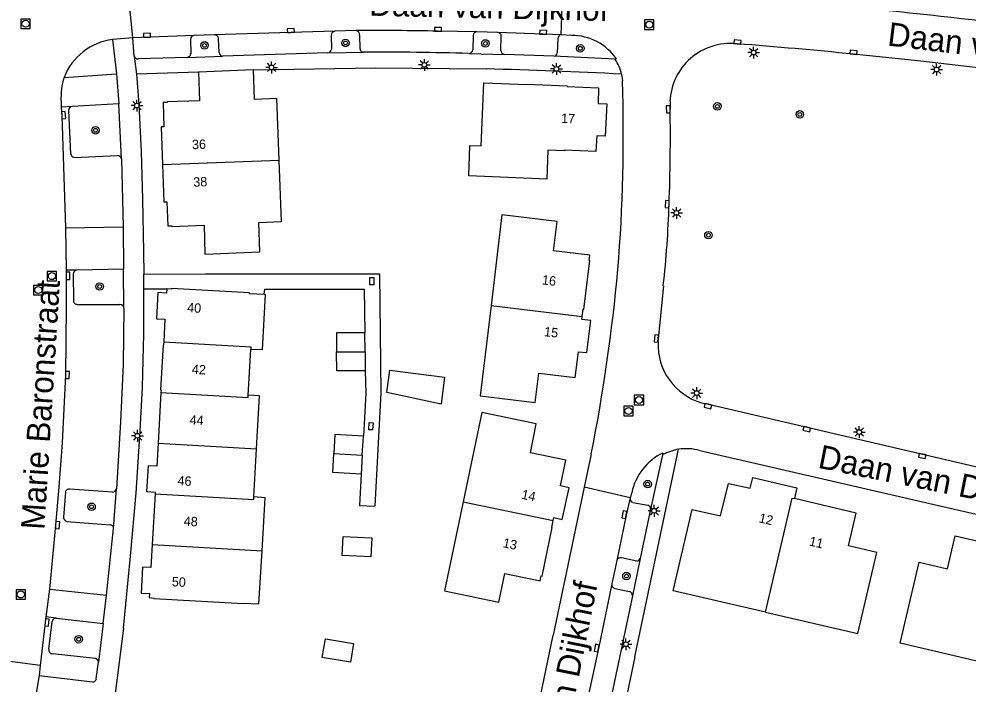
# Model space of a CAD drawing. Extents: x 131000 to 133013, y 393000 to 396501.
# Drawn here: x 132779 to 132880, y 394425.8 to 394496.5 of the extents above; entities that cross this region are included whole.
import ezdxf

# ---------------------------------------------------------------- set-up
doc = ezdxf.new("R2010")
doc.units = 0
for name, color, linetype in [('gg-afsc-hekwerk', 7, 'Continuous'), ('gg-afsc-muur', 7, 'Continuous'), ('gg-anno-huisnummerreeks BGT', 7, 'Continuous'), ('gg-anno-openbare ruimte label', 7, 'Continuous'), ('gg-bbg-bijgebouw', 7, 'Continuous'), ('gg-bbg-gedigitaliseerde bijgebouw', 7, 'Continuous'), ('gg-bbg-hoofdgebouw', 7, 'Continuous'), ('gg-bbg-tussenscheiding', 7, 'Continuous'), ('gg-knt-verharding', 7, 'Continuous'), ('gg-knt-verharding nz', 7, 'Continuous'), ('gt-grn-weggrens', 7, 'Continuous'), ('gt-symb-boom', 7, 'Continuous'), ('gt-symb-kolk', 7, 'Continuous'), ('gt-symb-kolk center center', 7, 'Continuous'), ('gt-symb-lichtmast', 7, 'Continuous'), ('gt-symb-rioolschacht', 7, 'Continuous')]:
    doc.layers.add(name, color=color, linetype=linetype)

# ---------------------------------------------------------------- blocks, each defined once
blk = doc.blocks.new('gt0-KOLK')
at = {"layer": 'gt-symb-kolk'}
blk.add_lwpolyline([(0, 0), (0.37, 0), (0.37, 0.4), (-0.38, 0.4), (-0.38, 0), (0, 0)], dxfattribs=at)
blk = doc.blocks.new('gt0-BOOM')
at = {"layer": 'gt-symb-boom'}
for radius in [0.4, 0.2]:
    blk.add_circle((0, 0), radius, dxfattribs=at)
blk = doc.blocks.new('gt0-LMAST')
at = {"layer": 'gt-symb-lichtmast'}
for p, q in [((-0.18, 0.17), (-0.45, 0.44)), ((-0.01, 0.25), (-0.01, 0.62)), ((0.17, 0.17), (0.44, 0.44)), ((-0.26, 0), (-0.63, 0)), ((-0.18, -0.18), (-0.45, -0.45)), ((-0.01, -0.25), (-0.01, -0.63)), ((0.44, -0.45), (0.17, -0.18)), ((0.24, 0), (0.62, 0))]:
    blk.add_line(p, q, dxfattribs=at)
blk.add_circle((-0.01, 0), 0.25, dxfattribs=at)
blk = doc.blocks.new('gt0-RS')
at = {"layer": 'gt-symb-rioolschacht'}
blk.add_lwpolyline([(-0.5, -0.5), (0.5, -0.5), (0.5, 0.5), (-0.5, 0.5)], close=True, dxfattribs=at)
blk.add_circle((0, 0), 0.375, dxfattribs=at)
blk = doc.blocks.new('gt0-KOLKCC')
at = {"layer": 'gt-symb-kolk center center'}
blk.add_lwpolyline([(-0.38, 0.2), (0.38, 0.2), (0.38, -0.2), (-0.38, -0.2)], close=True, dxfattribs=at)

msp = doc.modelspace()

# ---------------------------------------------------------------- linework, layer by layer
at = {"layer": 'gg-afsc-hekwerk'}
for p, q in [((132798.83, 394469.41), (132817.34, 394469.44)), ((132844.52, 394428.67), (132847.97, 394445.03)), ((132790.08, 394431.73), (132789.18, 394424.77))]:
    msp.add_line(p, q, dxfattribs=at)
for points in [[(132803.92, 394491.12), (132816.93, 394491.36), (132828.68, 394491.24)], [(132805.07, 394467.25), (132805.14, 394467.78), (132815.71, 394467.79), (132815.78, 394463.16)], [(132815.81, 394459.12), (132815.88, 394456.72), (132815.62, 394452.14)], [(132815.39, 394448.12), (132815.22, 394444.79), (132816.83, 394444.72)], [(132844.52, 394428.67), (132842.38, 394418.5), (132842.67, 394418.44)]]:
    msp.add_lwpolyline(points, dxfattribs=at)
at = {"layer": 'gg-afsc-muur'}
msp.add_line((132833.8, 394421.31), (132835.82, 394430.96), dxfattribs=at)
at = {"layer": 'gg-bbg-bijgebouw'}
for p, q in [((132815.8, 394461.14), (132815.78, 394463.16)), ((132815.8, 394461.14), (132815.81, 394459.12)), ((132815.51, 394450.13), (132815.62, 394452.14)), ((132815.51, 394450.13), (132815.39, 394448.12))]:
    msp.add_line(p, q, dxfattribs=at)
for points in [[(132815.78, 394463.16), (132812.76, 394463.13), (132812.77, 394461.11)], [(132815.81, 394459.12), (132812.8, 394459.09), (132812.77, 394461.11)], [(132815.62, 394452.14), (132812.6, 394452.32), (132812.48, 394450.31)], [(132815.39, 394448.12), (132812.36, 394448.3), (132812.48, 394450.31)], [(132813.48, 394441.48), (132816.51, 394441.32), (132816.41, 394439.3), (132813.37, 394439.47), (132813.48, 394441.48)], [(132811.59, 394430.59), (132814.57, 394430.08), (132814.25, 394428.09), (132811.25, 394428.61), (132811.59, 394430.59)]]:
    msp.add_lwpolyline(points, dxfattribs=at)
at = {"layer": 'gg-bbg-gedigitaliseerde bijgebouw'}
msp.add_lwpolyline([(132818.12, 394456.81), (132818.43, 394459.18), (132824.26, 394458.42), (132823.89, 394455.56), (132818.12, 394456.81)], dxfattribs=at)
at = {"layer": 'gg-bbg-hoofdgebouw'}
for p, q in [((132803.92, 394491.12), (132798.06, 394490.9)), ((132803.5, 394467.34), (132805.07, 394467.25)), ((132803.36, 394456.52), (132803.63, 394461.39)), ((132794.06, 394456.79), (132793.76, 394451.4)), ((132803.96, 394445.68), (132804.25, 394450.8)), ((132793.45, 394446), (132793.14, 394440.61)), ((132804.5, 394434.3), (132804.83, 394439.95))]:
    msp.add_line(p, q, dxfattribs=at)
for points in [[(132798.06, 394490.9), (132798.18, 394487.85), (132794.74, 394487.72), (132794.74, 394487.66), (132794.31, 394487.64), (132794.39, 394485.08), (132794.08, 394485.06), (132794.22, 394481.07)], [(132806.65, 394481.53), (132806.42, 394488.08), (132804.04, 394487.99), (132803.92, 394491.12)], [(132826.84, 394479.86), (132826.97, 394483.09), (132828.17, 394483.04), (132828.46, 394489.75), (132833.02, 394489.56), (132833.02, 394489.61), (132837.33, 394489.43), (132837.32, 394489.36), (132840.67, 394489.22), (132840.61, 394487.56), (132841.53, 394487.51), (132841.38, 394484.08), (132840.47, 394484.12), (132840.38, 394482.43), (132837.02, 394482.57), (132837.02, 394482.52), (132835.26, 394482.59), (132835.14, 394479.51), (132826.84, 394479.86)], [(132794.22, 394481.07), (132794.37, 394477.07), (132794.69, 394477.07), (132794.79, 394474.52), (132795.22, 394474.54), (132795.22, 394474.48), (132798.67, 394474.6), (132798.76, 394471.53), (132804.61, 394471.77), (132804.49, 394474.89), (132806.89, 394474.98), (132806.65, 394481.53)], [(132838.92, 394464.9), (132839.01, 394465.65), (132839.1, 394465.64), (132839.72, 394470.85), (132839.66, 394470.86), (132839.72, 394471.41), (132835.87, 394471.87), (132836.26, 394474.99), (132830.38, 394475.69), (132829.23, 394466.06)], [(132794.68, 394467.83), (132794.65, 394467.38), (132793.74, 394467.43), (132793.58, 394464.65), (132794.5, 394464.6), (132794.36, 394462.18)], [(132803.5, 394467.34), (132803.48, 394467.34), (132803.49, 394467.4), (132795.18, 394467.86), (132795.18, 394467.8), (132794.68, 394467.83)], [(132805.07, 394467.25), (132805.17, 394467.24), (132804.84, 394461.33), (132803.63, 394461.39)], [(132829.23, 394466.06), (132828.07, 394456.44), (132833.93, 394455.74), (132834.31, 394458.86), (132838.17, 394458.39), (132838.51, 394461.14), (132839.43, 394461.04), (132839.83, 394464.46), (132838.88, 394464.57), (132838.92, 394464.9)], [(132794.36, 394462.18), (132794.34, 394461.86), (132794.29, 394461.86), (132794.02, 394457.08), (132794.08, 394457.08), (132794.06, 394456.79)], [(132804.25, 394450.8), (132804.56, 394456.45), (132803.36, 394456.52)], [(132835.83, 394443.17), (132835.9, 394443.48), (132836.79, 394443.29), (132837.53, 394446.67), (132836.62, 394446.88), (132837.18, 394449.59), (132833.4, 394450.38), (132834.03, 394453.46), (132828.24, 394454.67), (132826.25, 394445.18)], [(132793.76, 394451.4), (132793.62, 394448.95), (132792.7, 394449.01), (132792.54, 394446.25), (132793.46, 394446.19), (132793.45, 394446)], [(132858.45, 394433.43), (132848.62, 394435.7), (132850.62, 394444.34), (132853.64, 394443.66), (132854.48, 394447.11), (132856.8, 394446.61), (132857.08, 394447.75), (132861.79, 394446.66), (132861.53, 394445.51)], [(132804.83, 394439.95), (132805.16, 394445.6), (132803.96, 394445.68)], [(132826.25, 394445.18), (132824.26, 394435.69), (132830.05, 394434.49), (132830.69, 394437.55), (132834.44, 394436.76), (132834.56, 394437.29), (132834.65, 394437.27), (132835.74, 394442.43), (132835.68, 394442.44), (132835.83, 394443.17)], [(132858.45, 394433.43), (132868.28, 394431.15), (132870.29, 394439.78), (132867.28, 394440.49), (132868.09, 394443.97), (132861.53, 394445.51)], [(132882.61, 394427.83), (132872.79, 394430.11), (132874.78, 394438.75), (132877.82, 394438.05), (132878.62, 394441.54), (132885.42, 394439.97)], [(132793.14, 394440.61), (132793, 394438.17), (132792.09, 394438.22), (132791.95, 394435.46), (132792.86, 394435.4), (132792.83, 394434.97), (132793.32, 394434.93), (132793.32, 394434.88), (132802.81, 394434.33), (132802.82, 394434.39), (132804.5, 394434.3)]]:
    msp.add_lwpolyline(points, dxfattribs=at)
at = {"layer": 'gg-bbg-tussenscheiding'}
for p, q in [((132794.22, 394481.07), (132806.65, 394481.53)), ((132829.23, 394466.06), (132838.92, 394464.9)), ((132812.77, 394461.11), (132815.8, 394461.14)), ((132793.76, 394451.4), (132804.25, 394450.8)), ((132812.48, 394450.31), (132815.51, 394450.13)), ((132826.25, 394445.18), (132835.83, 394443.17)), ((132793.14, 394440.61), (132804.83, 394439.95))]:
    msp.add_line(p, q, dxfattribs=at)
for points in [[(132794.36, 394462.18), (132803.64, 394461.65), (132803.63, 394461.39)], [(132794.06, 394456.79), (132803.35, 394456.26), (132803.36, 394456.52)], [(132793.45, 394446), (132803.95, 394445.41), (132803.96, 394445.68)], [(132858.45, 394433.43), (132861.26, 394445.57), (132861.53, 394445.51)]]:
    msp.add_lwpolyline(points, dxfattribs=at)
at = {"layer": 'gg-knt-verharding'}
for p, q in [((132791.06, 394494.55), (132788.91, 394494.35)), ((132791.22, 394492.57), (132791.06, 394494.55)), ((132799.75, 394494.87), (132797.59, 394494.8)), ((132800.26, 394492.97), (132800.19, 394494.43)), ((132812.21, 394494.81), (132812.22, 394493.29)), ((132814.81, 394495.31), (132812.58, 394495.23)), ((132815.21, 394494.82), (132815.26, 394493.38)), ((132827.3, 394494.79), (132827.26, 394493.26)), ((132829.91, 394495.11), (132827.69, 394495.16)), ((132830.27, 394493.18), (132830.3, 394494.68)), ((132836.33, 394494.45), (132836.26, 394492.94)), ((132837.79, 394494.78), (132836.68, 394494.87)), ((132788.91, 394494.35), (132789.35, 394490.69)), ((132797.21, 394494.37), (132797.25, 394492.85)), ((132855.43, 394493.89), (132855.3, 394493.91)), ((132791.22, 394492.57), (132791.47, 394490.68)), ((132796.88, 394492.46), (132791.63, 394492.3)), ((132796.88, 394492.46), (132800.64, 394492.6)), ((132811.85, 394492.94), (132800.64, 394492.6)), ((132811.85, 394492.94), (132815.64, 394493.02)), ((132826.88, 394492.87), (132830.64, 394492.78)), ((132835.89, 394492.59), (132830.64, 394492.78)), ((132842.43, 394492.26), (132835.89, 394492.59)), ((132842.57, 394492.29), (132842.43, 394492.26)), ((132789.35, 394490.69), (132789.6, 394487.52)), ((132798.06, 394490.9), (132791.47, 394490.68)), ((132843.12, 394490.68), (132843.21, 394489.96)), ((132789.6, 394487.52), (132784.62, 394487.23)), ((132789.86, 394481.67), (132789.6, 394487.52)), ((132848.27, 394487.79), (132848.28, 394486.93)), ((132784.21, 394486.81), (132784.45, 394482.21)), ((132784.83, 394481.82), (132789.46, 394482.01)), ((132789.86, 394481.67), (132790.03, 394474.43)), ((132790.03, 394474.43), (132790.1, 394469.91)), ((132784.73, 394469.42), (132784.75, 394466.59)), ((132790.1, 394469.91), (132785.13, 394469.82)), ((132790.12, 394465.79), (132790.1, 394469.91)), ((132792.23, 394469.4), (132798.83, 394469.41)), ((132847.56, 394468.16), (132846.99, 394462.16)), ((132792.24, 394467.82), (132794.68, 394467.83)), ((132785.15, 394466.18), (132789.71, 394466.17)), ((132839.88, 394450.24), (132839.14, 394446.71)), ((132847.46, 394450.18), (132846.21, 394444.39)), ((132847.49, 394450.35), (132847.46, 394450.18)), ((132847.97, 394445.03), (132849.19, 394450.77)), ((132783.89, 394446.18), (132783.68, 394443.54)), ((132788.92, 394446.21), (132784.37, 394446.53)), ((132789.03, 394442.31), (132789.32, 394446.55)), ((132839.14, 394446.71), (132835.82, 394430.96)), ((132844.19, 394446.14), (132844.02, 394445.58)), ((132844.31, 394445.11), (132845.9, 394444.81)), ((132846.21, 394444.39), (132845.09, 394439.13)), ((132784.06, 394443.08), (132788.65, 394442.73)), ((132788.28, 394435.25), (132789.03, 394442.31)), ((132842.62, 394438.93), (132842.08, 394436.44)), ((132844.72, 394438.86), (132843.11, 394439.2)), ((132845.09, 394439.13), (132844.27, 394435.15)), ((132842.41, 394435.94), (132843.97, 394435.62)), ((132787.91, 394432.22), (132788.28, 394435.25)), ((132844.27, 394435.15), (132842.07, 394424.72)), ((132782.95, 394432.78), (132787.91, 394432.22)), ((132782.12, 394429.47), (132782.48, 394432.41)), ((132787.91, 394432.22), (132787.41, 394428.11)), ((132787.1, 394428.48), (132782.52, 394428.99)), ((132781.21, 394427.75), (132776.18, 394428.42)), ((132781.21, 394427.75), (132781.12, 394426.7)), ((132787.19, 394426.32), (132787.41, 394428.11)), ((132781.12, 394426.7), (132780.74, 394424.6)), ((132781.12, 394426.7), (132786.77, 394426.01))]:
    msp.add_line(p, q, dxfattribs=at)
for points in [[(132888.71, 394490.34), (132882.3, 394491.19), (132874.97, 394492.07), (132867.79, 394492.8)], [(132791.47, 394490.68), (132791.72, 394487.45), (132791.96, 394482.39), (132792.1, 394477.37), (132792.21, 394471.75), (132792.23, 394469.4)], [(132817.34, 394469.44), (132817.47, 394456.75), (132816.83, 394444.72)], [(132790.08, 394431.73), (132790.84, 394439.37), (132791.42, 394446.11), (132791.85, 394452.71), (132792.09, 394457.35), (132792.23, 394463.04), (132792.24, 394467.82)], [(132790.12, 394465.79), (132790.03, 394459.79), (132789.78, 394453.68), (132789.32, 394446.55)], [(132851.63, 394455.71), (132852.35, 394455.54), (132887.8, 394447.31)], [(132851.43, 394450.64), (132897.18, 394440.08), (132904.25, 394438.34)]]:
    msp.add_lwpolyline(points, dxfattribs=at)
for centre, radius, start, end in [((132805.84, 393863.21), 637.6, 82.88817, 86.06456), ((132797.64, 394494.37), 0.43, 96.2552, 180.0966), ((132799.75, 394494.43), 0.439, 0.3511, 90.5615), ((132812.61, 394494.83), 0.406, 94.7404, 181.6515), ((132814.8, 394494.89), 0.416, 349.8045, 88.9018), ((132827.69, 394494.77), 0.392, 89.7171, 176.5197), ((132829.89, 394494.7), 0.415, 357.3069, 87.4504), ((132836.76, 394494.45), 0.43, 101.4234, 180.9644), ((132837.81, 394489.01), 5.78, 34.6512, 90.2792), ((132815.64, 394493.39), 0.377, 181.7321, 271.0175), ((132854.67, 394487.52), 6.41, 84.4482, 177.6042), ((132815.51, 393971.73), 523.69, 84.2705, 85.6289), ((132791.63, 394492.74), 0.443, 202.8185, 269.9961), ((132796.82, 394492.89), 0.429, 278.2781, 355.7965), ((132800.66, 394493.01), 0.408, 184.6715, 267.1377), ((132811.8, 394493.36), 0.425, 276.2793, 350.7266), ((132816.18, 394093.5), 399.52, 88.465, 90.0769), ((132826.84, 394493.3), 0.425, 275.9882, 354.9117), ((132830.69, 394493.2), 0.424, 182.6445, 262.2858), ((132835.88, 394492.97), 0.384, 272.5799, 355.0164), ((132807.16, 393747.33), 744.22, 87.23065, 88.34312), ((132663.25, 394484.35), 180.05, 355.394, 1.786), ((132784.65, 394486.79), 0.44, 94.3626, 177.1689), ((132653.97, 394484.1), 194.34, 357.8592, 0.8351), ((132784.96, 394482.33), 0.529, 193.2271, 255.1339), ((132789.35, 394481.48), 0.543, 20.7562, 78.5147), ((132742.57, 394479.89), 105.64, 353.6262, 358.3471), ((132785.14, 394469.4), 0.416, 91.7033, 177.4372), ((132655.07, 394486.94), 188.42, 348.7677, 354.808), ((132785.15, 394466.58), 0.401, 178.3193, 269.4175), ((132789.69, 394465.75), 0.426, 5.9954, 87.6435), ((132853.42, 394461.89), 6.43, 177.5589, 253.8585), ((132850.2, 394444.83), 6.15, 116.1308, 167.759), ((132850, 394445.44), 5.38, 74.6917, 98.7046), ((132784.34, 394446.06), 0.469, 86.7396, 164.4714), ((132788.94, 394446.58), 0.374, 265.6244, 355.4604), ((132844.4, 394445.5), 0.396, 167.7947, 255.7748), ((132845.77, 394444.39), 0.44, 359.7764, 72.8254), ((132784.15, 394443.54), 0.472, 180.693, 258.6463), ((132788.64, 394442.33), 0.395, 357.6016, 88.5081), ((132843.01, 394438.81), 0.405, 75.6575, 162.8903), ((132844.73, 394439.23), 0.368, 268.6359, 344.6999), ((132842.54, 394436.38), 0.462, 173.3438, 253.8232), ((132843.75, 394435.15), 0.523, 0.1717, 64.6447), ((132782.91, 394432.35), 0.431, 84.4506, 172.8392), ((132782.55, 394429.42), 0.426, 172.7201, 265.7283), ((132787.06, 394428.13), 0.35, 356.5115, 84.1003), ((132786.81, 394426.4), 0.392, 264.4891, 349.5535)]:
    msp.add_arc(centre, radius, start, end, dxfattribs=at)
at = {"layer": 'gg-knt-verharding nz'}
for p, q in [((132797.59, 394494.8), (132791.06, 394494.55)), ((132827.69, 394495.16), (132823.56, 394495.24)), ((132783.76, 394490.33), (132789.35, 394490.69)), ((132783.43, 394487.85), (132783.46, 394487.17)), ((132784.62, 394487.23), (132783.46, 394487.17)), ((132783.92, 394474.33), (132790.03, 394474.43)), ((132783.92, 394474.33), (132783.97, 394469.8)), ((132785.13, 394469.82), (132783.97, 394469.8)), ((132782.19, 394435.87), (132781.81, 394432.93)), ((132782.19, 394435.87), (132788.28, 394435.25)), ((132782.95, 394432.78), (132781.81, 394432.93))]:
    msp.add_line(p, q, dxfattribs=at)
for points in [[(132812.58, 394495.23), (132807.91, 394495.11), (132799.75, 394494.87)], [(132836.68, 394494.87), (132834.76, 394494.93), (132829.91, 394495.11)], [(132783.46, 394487.17), (132783.51, 394486.29), (132783.92, 394474.33)], [(132783.97, 394469.8), (132783.99, 394465.89), (132783.91, 394458.67), (132783.54, 394451.45), (132783.19, 394446.76), (132782.86, 394442.68), (132782.19, 394435.87)], [(132844.02, 394445.58), (132843.6, 394443.76), (132842.62, 394438.93)], [(132842.08, 394436.44), (132840.65, 394429.56), (132839.56, 394424.5)], [(132781.81, 394432.93), (132781.74, 394432.34), (132781.21, 394427.75)]]:
    msp.add_lwpolyline(points, dxfattribs=at)
for centre, radius, start, end in [((132816.42, 394133.87), 361.45, 88.8676, 90.2555), ((132789.7, 394488.03), 6.37, 97.0959, 158.8493), ((132838.24, 394489.49), 5.02, 13.6926, 33.4558), ((132791.04, 394488.1), 7.62, 162.9722, 181.8507), ((132850.4, 394444.33), 6.55, 100.6232, 116.6439)]:
    msp.add_arc(centre, radius, start, end, dxfattribs=at)
at = {"layer": 'gt-grn-weggrens'}
for p, q in [((132791.06, 394494.55), (132790.58, 394499.51)), ((132836.68, 394494.87), (132836.86, 394499.99)), ((132792.24, 394467.82), (132792.23, 394469.4)), ((132844.02, 394445.58), (132839.14, 394446.71))]:
    msp.add_line(p, q, dxfattribs=at)

# ---------------------------------------------------------------- block references
at = {"layer": 'gt-symb-boom'}
for p in [(132798.71, 394493.73), (132813.72, 394493.99), (132828.62, 394493.94), (132838.72, 394493.42), (132853.31, 394487.24), (132862.09, 394486.39), (132787.1, 394484.7), (132852.36, 394473.54), (132787.55, 394468.08), (132845.89, 394447.05), (132786.68, 394444.64), (132843.63, 394437.26), (132785.31, 394430.54)]:
    msp.add_blockref('gt0-BOOM', p, dxfattribs=at)
at = {"layer": 'gt-symb-kolk'}
for p, rotation in [((132807.91, 394495.11), 2.0906300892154), ((132823.56, 394495.24), -1.1055849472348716), ((132792.59, 394494.61), 2.0906300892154), ((132834.76, 394494.93), -1.6868195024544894), ((132855.43, 394493.89), -4.734155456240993), ((132867.79, 394492.8), -5.844692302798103), ((132783.51, 394486.29), -86.96430877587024), ((132848.28, 394486.93), 90.96842355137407), ((132848.17, 394476.84), 88.60380279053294), ((132783.98, 394469.21), -90.00000000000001), ((132847.02, 394462.54), 84.60174517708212), ((132783.91, 394458.67), -91.42846600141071), ((132852.35, 394455.54), 166.45310081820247), ((132862.87, 394453.1), 166.9346126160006), ((132875.17, 394450.24), 166.934612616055), ((132843.6, 394443.76), 77.14208085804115), ((132782.86, 394442.68), -95.16374257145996), ((132781.74, 394432.34), -96.58348635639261), ((132840.65, 394429.56), 77.91144236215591)]:
    msp.add_blockref('gt0-KOLK', p, dxfattribs=dict(at, rotation=rotation))
at = {"layer": 'gt-symb-kolk center center'}
for p, rotation in [((132816.52, 394468.65), -90.00000000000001), ((132816.43, 394453.2), 86.794655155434)]:
    msp.add_blockref('gt0-KOLKCC', p, dxfattribs=dict(at, rotation=rotation))
at = {"layer": 'gt-symb-lichtmast'}
for p in [(132857.18, 394492.97), (132805.85, 394491.39), (132822.13, 394491.66), (132836.19, 394491.23), (132876.66, 394491.16), (132791.52, 394487.33), (132848.97, 394475.91), (132851.12, 394456.73), (132868.42, 394452.59), (132791.58, 394452.19), (132846.59, 394444.21), (132843.58, 394430.01)]:
    msp.add_blockref('gt0-LMAST', p, dxfattribs=at)
at = {"layer": 'gt-symb-rioolschacht'}
for p in [(132779.65, 394496.04), (132846.06, 394495.94), (132782.46, 394469.18), (132781, 394467.7), (132844.97, 394456), (132843.85, 394454.83), (132779.15, 394435.31)]:
    msp.add_blockref('gt0-RS', p, dxfattribs=at)

# ---------------------------------------------------------------- texts
at = {"layer": 'gg-anno-huisnummerreeks BGT'}
for s, rotation, p in [('17', 357.6, (132836.66, 394485.49)), ('36', 2.1, (132797.39, 394482.68)), ('38', 2.1, (132797.53, 394478.69)), ('16', 353.2, (132834.6, 394468.31)), ('40', 356.7, (132796.84, 394465.35)), ('15', 353.3, (132834.82, 394462.8)), ('42', 356.8, (132797.34, 394458.79)), ('44', 356.7, (132797.1, 394453.41)), ('46', 356.5, (132795.81, 394446.94)), ('14', 347.7, (132832.39, 394445.51)), ('12', 347, (132857.67, 394443)), ('48', 356.8, (132796.48, 394442.63)), ('13', 348.1, (132830.41, 394440.35)), ('11', 346.8, (132863.02, 394440.53)), ('50', 357.1, (132795.21, 394436.18))]:
    msp.add_text(s, height=1, rotation=rotation, dxfattribs=at).set_placement(p)
at = {"layer": 'gg-anno-openbare ruimte label'}
for s, rotation, p in [('Daan van Dijkhof', 358.7, (132816.23, 394496.9)), ('Daan van Dijkhof', 353.1, (132871.35, 394493.73)), ('Marie Baronstraat', 86.4, (132781.65, 394442.15)), ('Daan van Dijkhof', 348.6, (132863.92, 394448.8)), ('Daan van Dijkhof', 78.6, (132835.53, 394411.43))]:
    msp.add_text(s, height=2.5, rotation=rotation, dxfattribs=at).set_placement(p)

doc.saveas('drawing.dxf')
